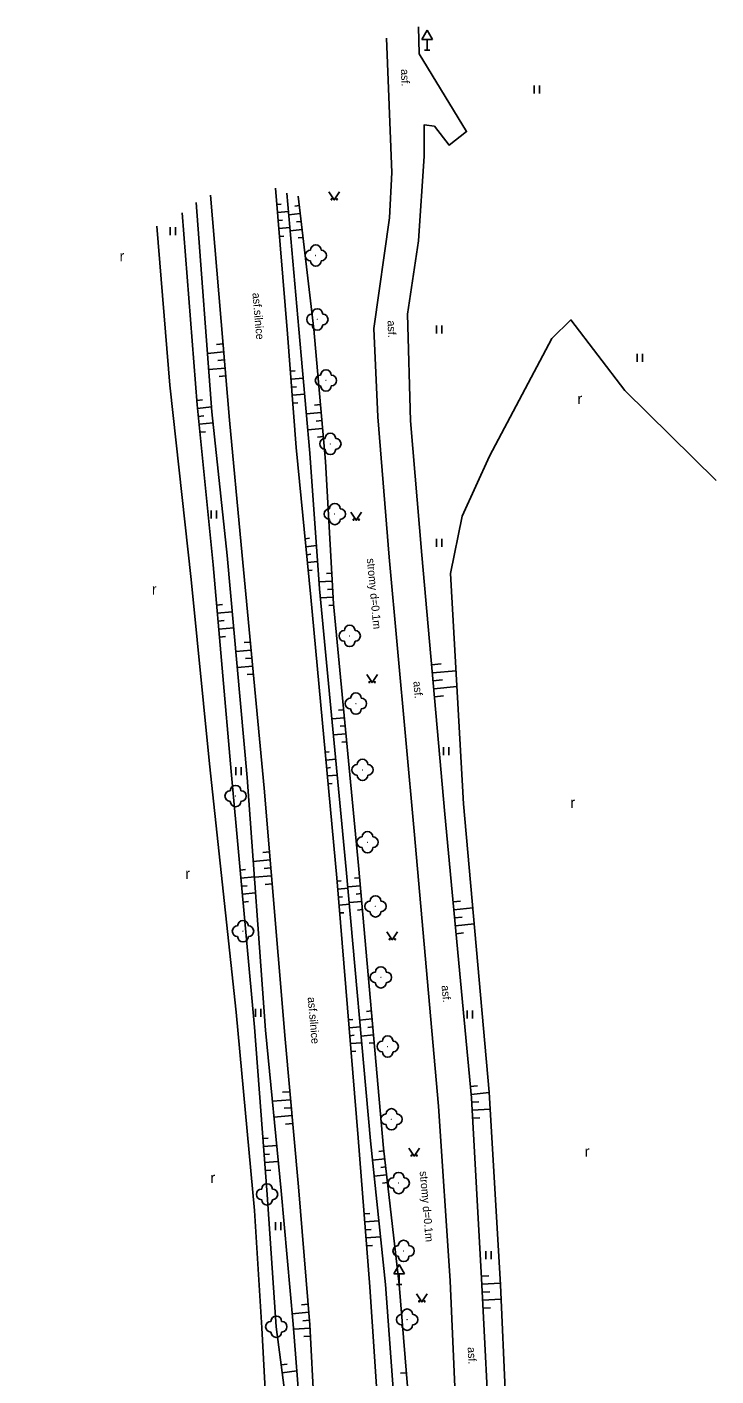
# Model space of a CAD drawing. Extents: x -544674 to -541478, y -1199076 to -1195527.
# Drawn here: x -543649.7 to -543585.1, y -1195993.6 to -1195867.2 of the extents above; entities that cross this region are included whole.
import ezdxf

# ---------------------------------------------------------------- set-up
doc = ezdxf.new("R2010")
doc.units = 0
for name, color, linetype in [('POMOC_POPIS', 7, 'Continuous'), ('ROZHRANÍ_PLOCH', 7, 'Continuous'), ('VÝŠKOPIS', 7, 'Continuous'), ('ZELEŇ', 7, 'Continuous'), ('ZN_DOPLŇKOVÉ', 7, 'Continuous'), ('ZN_KULTUR', 7, 'Continuous')]:
    doc.layers.add(name, color=color, linetype=linetype)

msp = doc.modelspace()

# ---------------------------------------------------------------- linework, layer by layer
at = {"layer": 'ROZHRANÍ_PLOCH'}
for points in [[(-543619.64, -1196131.22), (-543615.81, -1196100.77), (-543612.31, -1196072.88), (-543608.9, -1196046.62), (-543607.43, -1196037.02), (-543606.28, -1196019.77), (-543606.3, -1196009), (-543606.5, -1195995.43), (-543607.06, -1195984.44), (-543608.01, -1195967.52), (-543610.49, -1195940.94), (-543612.66, -1195916.66), (-543613.72, -1195904.08), (-543614, -1195894.09), (-543612.96, -1195887.23), (-543612.45, -1195879.29), (-543612.44, -1195876.36), (-543611.47, -1195876.49), (-543610.1, -1195878.26), (-543608.46, -1195876.99), (-543612.9, -1195869.72), (-543612.98, -1195867.19)], [(-543632.41, -1196211.07), (-543630.37, -1196193.32), (-543624.96, -1196151.17), (-543622.81, -1196132.43), (-543618.85, -1196100.43), (-543615.34, -1196072.49), (-543612.05, -1196046.99), (-543610.57, -1196036.97), (-543609.35, -1196020.42), (-543609.38, -1196008.52), (-543609.53, -1195995.3), (-543610, -1195984.65), (-543611.08, -1195968.31), (-543613.38, -1195942.54), (-543615.71, -1195916.87), (-543616.79, -1195903.73), (-543617.14, -1195895.44), (-543615.68, -1195885.08), (-543615.46, -1195880.81), (-543615.95, -1195868.23)], [(-543632.46, -1195882.95), (-543630.66, -1195904.04), (-543629.59, -1195915.71), (-543627.44, -1195938.51), (-543625.46, -1195962.01), (-543624.21, -1195975.84), (-543623.14, -1195988.77), (-543622.74, -1195996.52), (-543622.61, -1196011.77), (-543622.88, -1196018.77), (-543623.58, -1196028.52), (-543624.79, -1196039.27), (-543627.41, -1196061.04), (-543629.27, -1196076.23), (-543632.15, -1196098.41), (-543634.76, -1196118.38), (-543637.1, -1196136.86), (-543638.96, -1196152.81), (-543641.47, -1196173.25), (-543643.67, -1196191.48), (-543644.99, -1196202.76)], [(-543639.09, -1196203.64), (-543635.02, -1196171.2), (-543630.55, -1196134.22), (-543626.42, -1196101.45), (-543622.95, -1196075.4), (-543619.74, -1196048.22), (-543618.21, -1196036.42), (-543616.96, -1196023.24), (-543616.56, -1196007.59), (-543616.68, -1195997.82), (-543617.53, -1195985.22), (-543618.61, -1195971.27), (-543620.62, -1195946.9), (-543623.05, -1195920.62), (-543624.43, -1195906.58), (-543625.23, -1195895.93), (-543626.38, -1195882.3)]]:
    msp.add_lwpolyline(points, dxfattribs=at)
at = {"layer": 'VÝŠKOPIS'}
for points in [[(-543637.68, -1196204.91), (-543633.55, -1196170.77), (-543629.08, -1196133.41), (-543625.09, -1196102.26), (-543621.67, -1196075.01), (-543618.41, -1196048.88), (-543616.7, -1196036.73), (-543614.81, -1196022.52), (-543614.82, -1196007.8), (-543615.15, -1195997.35), (-543616.06, -1195985.01), (-543617.47, -1195971.56), (-543619.73, -1195946.13), (-543622.24, -1195919.83), (-543623.14, -1195907.11), (-543624.18, -1195895.5), (-543625.31, -1195882.76)], [(-543637.05, -1196204.96), (-543632.44, -1196170.19), (-543627.94, -1196133.03), (-543624.22, -1196102.84), (-543620.55, -1196074.64), (-543617.37, -1196049.43), (-543615.66, -1196036.82), (-543613.64, -1196022.43), (-543613.38, -1196008.04), (-543613.8, -1195996.84), (-543614.79, -1195985), (-543616.24, -1195972.22), (-543618.58, -1195945.75), (-543620.93, -1195921.24), (-543621.68, -1195907.9), (-543622.76, -1195895.51), (-543624.24, -1195883.03)], [(-543633.79, -1195883.63), (-543632.32, -1195903.25), (-543630.88, -1195916.7), (-543629.01, -1195937.51), (-543627.31, -1195961.18), (-543625.83, -1195976.22), (-543624.72, -1195988.72), (-543624.05, -1195997.08), (-543623.61, -1196011.03), (-543624.09, -1196019.16), (-543625.02, -1196027.87), (-543626.53, -1196039.42), (-543628.92, -1196059.75), (-543630.9, -1196076.27), (-543633.64, -1196097.53), (-543636.3, -1196118.46), (-543638.55, -1196135.87), (-543640.73, -1196153.47), (-543642.99, -1196172.25), (-543645.26, -1196191.46), (-543646.43, -1196201.58)], [(-543626.25, -1195883.83), (-543625.84, -1195883.79)], [(-543624.13, -1195883.92), (-543624.56, -1195883.97)], [(-543635.11, -1195884.59), (-543633.71, -1195902.59), (-543632.22, -1195917.58), (-543630.51, -1195936.95), (-543628.32, -1195960.9), (-543627.16, -1195976.56), (-543626.29, -1195988.96), (-543625.18, -1195997.54), (-543625.08, -1196010.41), (-543625.45, -1196019.37), (-543626.81, -1196027.23), (-543628.09, -1196039), (-543629.96, -1196058.78), (-543632.18, -1196076.05), (-543634.6, -1196096.72), (-543637.55, -1196118.36), (-543639.29, -1196135.15), (-543642.06, -1196154.03), (-543643.93, -1196171.42), (-543646.59, -1196191.4), (-543647.93, -1196200.94)], [(-543626.19, -1195884.58), (-543625.16, -1195884.49)], [(-543626.12, -1195885.32), (-543625.71, -1195885.29)], [(-543624.05, -1195884.66), (-543625.13, -1195884.79)], [(-543623.96, -1195885.41), (-543624.4, -1195885.46)], [(-543626.06, -1195886.07), (-543625.02, -1195885.98)], [(-543626, -1195886.82), (-543625.58, -1195886.78)], [(-543623.87, -1195886.15), (-543625, -1195886.28)], [(-543623.78, -1195886.9), (-543624.24, -1195886.95)], [(-543631.27, -1195896.89), (-543631.88, -1195896.95)], [(-543631.21, -1195897.64), (-543632.73, -1195897.77)], [(-543631.08, -1195899.14), (-543632.62, -1195899.27)], [(-543631.14, -1195898.39), (-543631.76, -1195898.44)], [(-543624.97, -1195899.43), (-543624.51, -1195899.4)], [(-543631.01, -1195899.88), (-543631.63, -1195899.94)], [(-543624.91, -1195900.18), (-543623.77, -1195900.09)], [(-543624.85, -1195900.93), (-543624.39, -1195900.89)], [(-543633.74, -1195902.17), (-543633.21, -1195902.13)], [(-543624.8, -1195901.67), (-543623.63, -1195901.59)], [(-543633.68, -1195902.92), (-543632.35, -1195902.79)], [(-543624.74, -1195902.42), (-543624.27, -1195902.39)], [(-543622.08, -1195903.32), (-543623.47, -1195903.44)], [(-543622.14, -1195902.57), (-543622.7, -1195902.62)], [(-543633.6, -1195903.67), (-543633.08, -1195903.61)], [(-543633.53, -1195904.41), (-543632.21, -1195904.28)], [(-543622.01, -1195904.07), (-543622.57, -1195904.11)], [(-543633.45, -1195905.16), (-543632.92, -1195905.11)], [(-543621.95, -1195904.81), (-543623.33, -1195904.93)], [(-543621.88, -1195905.56), (-543622.44, -1195905.61)], [(-543623.59, -1195915.13), (-543623.19, -1195915.09)], [(-543623.52, -1195915.88), (-543622.53, -1195915.78)], [(-543623.44, -1195916.63), (-543623.05, -1195916.59)], [(-543623.37, -1195917.37), (-543622.42, -1195917.28)], [(-543623.3, -1195918.12), (-543622.92, -1195918.08)], [(-543621.09, -1195918.36), (-543621.59, -1195918.39)], [(-543621.05, -1195919.11), (-543622.29, -1195919.18)], [(-543621.01, -1195919.86), (-543621.5, -1195919.89)], [(-543620.97, -1195920.61), (-543622.16, -1195920.68)], [(-543631.89, -1195921.36), (-543631.32, -1195921.31)], [(-543631.82, -1195922.11), (-543630.41, -1195921.99)], [(-543620.92, -1195921.36), (-543621.38, -1195921.4)], [(-543631.75, -1195922.86), (-543631.19, -1195922.81)], [(-543631.69, -1195923.6), (-543630.27, -1195923.48)], [(-543631.62, -1195924.35), (-543631.05, -1195924.3)], [(-543628.73, -1195924.82), (-543629.29, -1195924.87)], [(-543628.66, -1195925.57), (-543630.07, -1195925.7)], [(-543628.52, -1195927.06), (-543629.94, -1195927.19)], [(-543628.59, -1195926.31), (-543629.16, -1195926.37)], [(-543611.74, -1195926.95), (-543610.84, -1195926.87)], [(-543628.45, -1195927.81), (-543629.02, -1195927.86)], [(-543611.67, -1195927.69), (-543609.45, -1195927.5)], [(-543611.61, -1195928.44), (-543610.73, -1195928.36)], [(-543611.54, -1195929.19), (-543609.37, -1195928.99)], [(-543611.47, -1195929.94), (-543610.62, -1195929.86)], [(-543619.98, -1195931.16), (-543620.45, -1195931.21)], [(-543619.91, -1195931.91), (-543621.08, -1195932.02)], [(-543619.76, -1195933.4), (-543620.93, -1195933.52)], [(-543619.84, -1195932.66), (-543620.3, -1195932.7)], [(-543619.69, -1195934.15), (-543620.16, -1195934.2)], [(-543621.71, -1195935.12), (-543621.34, -1195935.09)], [(-543621.64, -1195935.87), (-543620.72, -1195935.78)], [(-543621.57, -1195936.62), (-543621.2, -1195936.58)], [(-543621.5, -1195937.36), (-543620.57, -1195937.28)], [(-543621.43, -1195938.11), (-543621.06, -1195938.08)], [(-543626.94, -1195944.48), (-543627.56, -1195944.53)], [(-543629.67, -1195946.19), (-543629.16, -1195946.14)], [(-543626.87, -1195945.22), (-543628.45, -1195945.36)], [(-543626.81, -1195945.97), (-543627.44, -1195946.03)], [(-543629.6, -1195946.94), (-543628.34, -1195946.82)], [(-543629.53, -1195947.68), (-543629.03, -1195947.64)], [(-543626.75, -1195946.72), (-543628.34, -1195946.85)], [(-543626.69, -1195947.47), (-543627.33, -1195947.52)], [(-543620.59, -1195947.21), (-543620.21, -1195947.18)], [(-543618.41, -1195947.64), (-543619.59, -1195947.74)], [(-543618.48, -1195946.89), (-543618.95, -1195946.93)], [(-543629.46, -1195948.43), (-543628.23, -1195948.32)], [(-543620.53, -1195947.96), (-543619.57, -1195947.88)], [(-543620.47, -1195948.71), (-543620.09, -1195948.68)], [(-543618.35, -1195948.38), (-543618.82, -1195948.43)], [(-543629.39, -1195949.18), (-543628.91, -1195949.13)], [(-543620.41, -1195949.46), (-543619.44, -1195949.38)], [(-543620.35, -1195950.2), (-543619.96, -1195950.17)], [(-543618.28, -1195949.13), (-543619.45, -1195949.23)], [(-543618.22, -1195949.88), (-543618.68, -1195949.92)], [(-543609.72, -1195949.15), (-543609.02, -1195949.08)], [(-543609.65, -1195949.9), (-543607.89, -1195949.73)], [(-543609.58, -1195950.64), (-543608.88, -1195950.58)], [(-543609.51, -1195951.39), (-543607.76, -1195951.23)], [(-543609.45, -1195952.14), (-543608.74, -1195952.07)], [(-543619.52, -1195960.2), (-543619.11, -1195960.17)], [(-543617.31, -1195960.13), (-543618.48, -1195960.23)], [(-543617.38, -1195959.38), (-543617.84, -1195959.42)], [(-543619.46, -1195960.95), (-543618.42, -1195960.86)], [(-543617.24, -1195960.87), (-543617.71, -1195960.92)], [(-543619.4, -1195961.7), (-543618.98, -1195961.66)], [(-543619.34, -1195962.44), (-543618.29, -1195962.36)], [(-543617.18, -1195961.62), (-543618.34, -1195961.73)], [(-543617.11, -1195962.37), (-543617.58, -1195962.41)], [(-543619.28, -1195963.19), (-543618.85, -1195963.16)], [(-543608.11, -1195966.44), (-543607.43, -1195966.38)], [(-543624.95, -1195967.69), (-543626.65, -1195967.84)], [(-543625.01, -1195966.94), (-543625.7, -1195967)], [(-543608.04, -1195967.19), (-543606.35, -1195967.03)], [(-543607.99, -1195967.93), (-543607.31, -1195967.9)], [(-543624.88, -1195968.44), (-543625.56, -1195968.5)], [(-543607.94, -1195968.68), (-543606.25, -1195968.59)], [(-543624.81, -1195969.18), (-543626.51, -1195969.34)], [(-543624.74, -1195969.93), (-543625.42, -1195969.99)], [(-543607.9, -1195969.43), (-543607.23, -1195969.39)], [(-543627.55, -1195971.33), (-543627.06, -1195971.29)], [(-543627.49, -1195972.07), (-543626.25, -1195971.98)], [(-543627.44, -1195972.82), (-543626.93, -1195972.79)], [(-543616.21, -1195972.48), (-543616.67, -1195972.53)], [(-543627.38, -1195973.57), (-543626.1, -1195973.48)], [(-543616.13, -1195973.23), (-543617.28, -1195973.36)], [(-543616.04, -1195973.97), (-543616.51, -1195974.03)], [(-543627.33, -1195974.32), (-543626.81, -1195974.28)], [(-543615.96, -1195974.72), (-543617.13, -1195974.85)], [(-543615.87, -1195975.46), (-543616.34, -1195975.52)], [(-543618.06, -1195978.4), (-543617.54, -1195978.36)], [(-543618, -1195979.14), (-543616.69, -1195979.04)], [(-543617.94, -1195979.89), (-543617.41, -1195979.85)], [(-543617.88, -1195980.64), (-543616.53, -1195980.53)], [(-543617.83, -1195981.39), (-543617.28, -1195981.34)], [(-543607.07, -1195984.23), (-543606.37, -1195984.19)], [(-543607.03, -1195984.98), (-543605.28, -1195984.89)], [(-543623.3, -1195986.86), (-543623.93, -1195986.92)], [(-543606.99, -1195985.73), (-543606.29, -1195985.69)], [(-543606.96, -1195986.48), (-543605.21, -1195986.39)], [(-543623.24, -1195987.61), (-543624.81, -1195987.74)], [(-543606.92, -1195987.22), (-543606.22, -1195987.19)], [(-543623.12, -1195989.11), (-543624.68, -1195989.19)], [(-543623.17, -1195988.36), (-543623.8, -1195988.41)], [(-543623.08, -1195989.86), (-543623.7, -1195989.89)], [(-543625.83, -1195992.53), (-543625.27, -1195992.46)], [(-543625.73, -1195993.28), (-543624.37, -1195993.1)], [(-543614.1, -1195993.28), (-543614.64, -1195993.32)]]:
    msp.add_lwpolyline(points, dxfattribs=at)
at = {"layer": 'ZELEŇ'}
for points in [[(-543637.49, -1195885.85), (-543636.25, -1195900.75), (-543634.27, -1195918.95), (-543632.55, -1195936.22), (-543630.06, -1195959.48), (-543628.32, -1195978.08), (-543627.64, -1195989.06), (-543627.13, -1195998.35), (-543627.3, -1196008.65), (-543627.81, -1196019.91), (-543628.52, -1196027.23), (-543629.59, -1196040.43), (-543631.56, -1196057.77), (-543633.61, -1196077.67), (-543635.95, -1196095.36), (-543638.88, -1196118.45), (-543640.59, -1196133.76), (-543643.14, -1196154.34), (-543645.07, -1196170.53), (-543648, -1196190.91), (-543649.65, -1196200.28)], [(-543620.94, -1196214.98), (-543624.31, -1196211.9), (-543626.03, -1196206.25), (-543625.47, -1196195.96), (-543620.17, -1196152.27), (-543617.52, -1196130.8), (-543613.54, -1196101.25), (-543610.23, -1196073.03), (-543606.7, -1196046.58), (-543605.55, -1196038.14), (-543604.25, -1196019.22), (-543604.31, -1196010.39), (-543604.8, -1195995.59), (-543605.27, -1195985.05), (-543606.35, -1195966.98), (-543608.76, -1195939.98), (-543609.96, -1195918.4), (-543608.87, -1195913.01), (-543606.32, -1195907.39), (-543600.46, -1195896.38), (-543598.68, -1195894.64), (-543593.62, -1195901.24), (-543585.09, -1195909.68)]]:
    msp.add_lwpolyline(points, dxfattribs=at)
for centre in [(-543622.59, -1195888.6), (-543622.44, -1195894.59), (-543621.64, -1195900.31), (-543621.22, -1195906.25), (-543620.81, -1195912.82), (-543619.41, -1195924.24), (-543618.83, -1195930.58), (-543618.21, -1195936.79), (-543630.1, -1195939.24), (-543617.74, -1195943.57), (-543617, -1195949.58), (-543629.41, -1195951.91), (-543616.49, -1195956.23), (-543615.85, -1195962.71), (-543615.5, -1195969.53), (-543627.16, -1195976.56), (-543614.82, -1195975.5), (-543614.36, -1195981.86), (-543626.29, -1195988.96), (-543614.03, -1195988.3)]:
    msp.add_circle(centre, 0.0005, dxfattribs=at)
for centre, start, end in [((-543623.09, -1195888.6), 89.99999, 269.99999), ((-543622.59, -1195888.1), 0, 179.99999), ((-543622.09, -1195888.6), 270, 89.99999), ((-543622.59, -1195889.1), 179.99999, 359.99999), ((-543622.94, -1195894.59), 89.99999, 269.99999), ((-543622.44, -1195894.09), 0, 179.99999), ((-543621.94, -1195894.59), 270, 89.99999), ((-543622.44, -1195895.09), 179.99999, 359.99999), ((-543621.64, -1195899.81), 0, 179.99999), ((-543622.14, -1195900.31), 89.99999, 269.99999), ((-543621.64, -1195900.81), 179.99999, 359.99999), ((-543621.14, -1195900.31), 270, 89.99999), ((-543621.72, -1195906.25), 89.99999, 269.99999), ((-543621.22, -1195905.75), 0, 179.99999), ((-543620.72, -1195906.25), 270, 89.99999), ((-543621.22, -1195906.75), 179.99999, 359.99999), ((-543620.81, -1195912.32), 0, 179.99999), ((-543621.31, -1195912.82), 89.99999, 269.99999), ((-543620.81, -1195913.32), 179.99999, 359.99999), ((-543620.31, -1195912.82), 270, 89.99999), ((-543619.41, -1195923.74), 0, 179.99999), ((-543619.91, -1195924.24), 89.99999, 269.99999), ((-543619.41, -1195924.74), 179.99999, 359.99999), ((-543618.91, -1195924.24), 270, 89.99999), ((-543618.83, -1195930.08), 0, 179.99999), ((-543619.33, -1195930.58), 89.99999, 269.99999), ((-543618.83, -1195931.08), 179.99999, 359.99999), ((-543618.33, -1195930.58), 270, 89.99999), ((-543618.71, -1195936.79), 89.99999, 269.99999), ((-543618.21, -1195936.29), 0, 179.99999), ((-543617.71, -1195936.79), 270, 89.99999), ((-543618.21, -1195937.29), 179.99999, 359.99999), ((-543630.6, -1195939.24), 89.99999, 269.99999), ((-543630.1, -1195938.74), 0, 179.99999), ((-543629.6, -1195939.24), 270, 89.99999), ((-543630.1, -1195939.74), 179.99999, 359.99999), ((-543617.74, -1195943.07), 0, 179.99999), ((-543618.24, -1195943.57), 89.99999, 269.99999), ((-543617.24, -1195943.57), 270, 89.99999), ((-543617.74, -1195944.07), 179.99999, 359.99999), ((-543617, -1195949.08), 0, 179.99999), ((-543617.5, -1195949.58), 89.99999, 269.99999), ((-543617, -1195950.08), 179.99999, 359.99999), ((-543616.5, -1195949.58), 270, 89.99999), ((-543629.91, -1195951.91), 89.99999, 269.99999), ((-543629.41, -1195951.41), 0, 179.99999), ((-543628.91, -1195951.91), 270, 89.99999), ((-543629.41, -1195952.41), 179.99999, 359.99999), ((-543616.49, -1195955.73), 0, 179.99999), ((-543616.99, -1195956.23), 89.99999, 269.99999), ((-543615.99, -1195956.23), 270, 89.99999), ((-543616.49, -1195956.73), 179.99999, 359.99999), ((-543616.35, -1195962.71), 89.99999, 269.99999), ((-543615.85, -1195962.21), 0, 179.99999), ((-543615.35, -1195962.71), 270, 89.99999), ((-543615.85, -1195963.21), 179.99999, 359.99999), ((-543616, -1195969.53), 89.99999, 269.99999), ((-543615.5, -1195969.03), 0, 179.99999), ((-543615, -1195969.53), 270, 89.99999), ((-543615.5, -1195970.03), 179.99999, 359.99999), ((-543615.32, -1195975.5), 89.99999, 269.99999), ((-543614.82, -1195975), 0, 179.99999), ((-543614.32, -1195975.5), 270, 89.99999), ((-543627.66, -1195976.56), 89.99999, 269.99999), ((-543627.16, -1195976.06), 0, 179.99999), ((-543626.66, -1195976.56), 270, 89.99999), ((-543614.82, -1195976), 179.99999, 359.99999), ((-543627.16, -1195977.06), 179.99999, 359.99999), ((-543614.86, -1195981.86), 89.99999, 269.99999), ((-543614.36, -1195981.36), 0, 179.99999), ((-543613.86, -1195981.86), 270, 89.99999), ((-543614.36, -1195982.36), 179.99999, 359.99999), ((-543626.29, -1195988.46), 0, 179.99999), ((-543614.53, -1195988.3), 89.99999, 269.99999), ((-543614.03, -1195987.8), 0, 179.99999), ((-543613.53, -1195988.3), 270, 89.99999), ((-543626.79, -1195988.96), 89.99999, 269.99999), ((-543625.79, -1195988.96), 270, 89.99999), ((-543614.03, -1195988.8), 179.99999, 359.99999), ((-543626.29, -1195989.46), 179.99999, 359.99999)]:
    msp.add_arc(centre, 0.5, start, end, dxfattribs=at)
at = {"layer": 'ZN_DOPLŇKOVÉ'}
for p, q in [((-543612.16, -1195867.504), (-543612.66, -1195868.37)), ((-543612.16, -1195867.504), (-543611.66, -1195868.37)), ((-543612.66, -1195868.37), (-543611.66, -1195868.37)), ((-543612.16, -1195869.37), (-543612.16, -1195868.37)), ((-543612.41, -1195869.37), (-543611.91, -1195869.37)), ((-543614.79, -1195983.134), (-543615.29, -1195984)), ((-543615.29, -1195984), (-543614.29, -1195984)), ((-543614.79, -1195983.134), (-543614.29, -1195984)), ((-543614.79, -1195985), (-543614.79, -1195984)), ((-543615.04, -1195985), (-543614.54, -1195985))]:
    msp.add_line(p, q, dxfattribs=at)
at = {"layer": 'ZN_KULTUR'}
for p, q in [((-543602.13, -1195873.415), (-543602.13, -1195872.665)), ((-543601.63, -1195873.415), (-543601.63, -1195872.665)), ((-543636.24, -1195886.685), (-543636.24, -1195885.935)), ((-543635.74, -1195886.685), (-543635.74, -1195885.935)), ((-543611.28, -1195895.915), (-543611.28, -1195895.165)), ((-543610.78, -1195895.915), (-543610.78, -1195895.165)), ((-543592.49, -1195898.565), (-543592.49, -1195897.815)), ((-543591.99, -1195898.565), (-543591.99, -1195897.815)), ((-543632.39, -1195913.235), (-543632.39, -1195912.485)), ((-543631.89, -1195913.235), (-543631.89, -1195912.485)), ((-543611.28, -1195915.895), (-543611.28, -1195915.145)), ((-543610.78, -1195915.895), (-543610.78, -1195915.145)), ((-543610.63, -1195935.415), (-543610.63, -1195934.665)), ((-543610.13, -1195935.415), (-543610.13, -1195934.665)), ((-543630.09, -1195937.285), (-543630.09, -1195936.535)), ((-543629.59, -1195937.285), (-543629.59, -1195936.535)), ((-543628.24, -1195959.935), (-543628.24, -1195959.185)), ((-543627.74, -1195959.935), (-543627.74, -1195959.185)), ((-543608.4, -1195960.095), (-543608.4, -1195959.345)), ((-543607.9, -1195960.095), (-543607.9, -1195959.345)), ((-543626.36, -1195979.905), (-543626.36, -1195979.155)), ((-543625.86, -1195979.905), (-543625.86, -1195979.155)), ((-543606.65, -1195982.635), (-543606.65, -1195981.885)), ((-543606.15, -1195982.635), (-543606.15, -1195981.885))]:
    msp.add_line(p, q, dxfattribs=at)
for points in [[(-543621.36, -1195882.64), (-543620.86, -1195883.39), (-543620.36, -1195882.64)], [(-543619.3, -1195912.65), (-543618.8, -1195913.4), (-543618.3, -1195912.65)], [(-543617.81, -1195927.87), (-543617.31, -1195928.62), (-543616.81, -1195927.87)], [(-543615.92, -1195951.96), (-543615.42, -1195952.71), (-543614.92, -1195951.96)], [(-543613.87, -1195972.23), (-543613.37, -1195972.98), (-543612.87, -1195972.23)], [(-543613.15, -1195985.88), (-543612.65, -1195986.63), (-543612.15, -1195985.88)]]:
    msp.add_lwpolyline(points, dxfattribs=at)
for centre in [(-543621.11, -1195883.34), (-543620.61, -1195883.34), (-543619.05, -1195913.35), (-543618.55, -1195913.35), (-543617.56, -1195928.57), (-543617.06, -1195928.57), (-543615.67, -1195952.66), (-543615.17, -1195952.66), (-543613.62, -1195972.93), (-543613.12, -1195972.93), (-543612.9, -1195986.58), (-543612.4, -1195986.58)]:
    msp.add_circle(centre, 0.05, dxfattribs=at)

# ---------------------------------------------------------------- texts
at = {"layer": 'POMOC_POPIS'}
for s, rotation, p in [('asf.', 272.67801, (-543614.62, -1195871.15)), ('asf.silnice', 274.87829, (-543628.53, -1195892.12)), ('asf.', 272.41757, (-543615.87, -1195894.7)), ('asf.', 275.08045, (-543613.45, -1195928.51)), ('asf.', 275.1002, (-543610.81, -1195957)), ('asf.silnice', 274.8161, (-543623.35, -1195958.1)), ('asf.', 272.52691, (-543608.36, -1195990.88))]:
    msp.add_text(s, height=0.75, rotation=rotation, dxfattribs=at).set_placement(p)
at = {"layer": 'ZELEŇ'}
for rotation, p in [(275.33846, (-543617.81, -1195917)), (274.91085, (-543612.86, -1195974.41))]:
    msp.add_text('stromy d=0.1m', height=0.75, rotation=rotation, dxfattribs=at).set_placement(p)
at = {"layer": 'ZN_KULTUR'}
for p in [(-543640.978, -1195889.152), (-543598.068, -1195902.522), (-543637.948, -1195920.362), (-543598.738, -1195940.352), (-543634.818, -1195947.012), (-543597.398, -1195973.032), (-543632.468, -1195975.502)]:
    msp.add_text('r', height=1, dxfattribs=at).set_placement(p)

doc.saveas('drawing.dxf')
